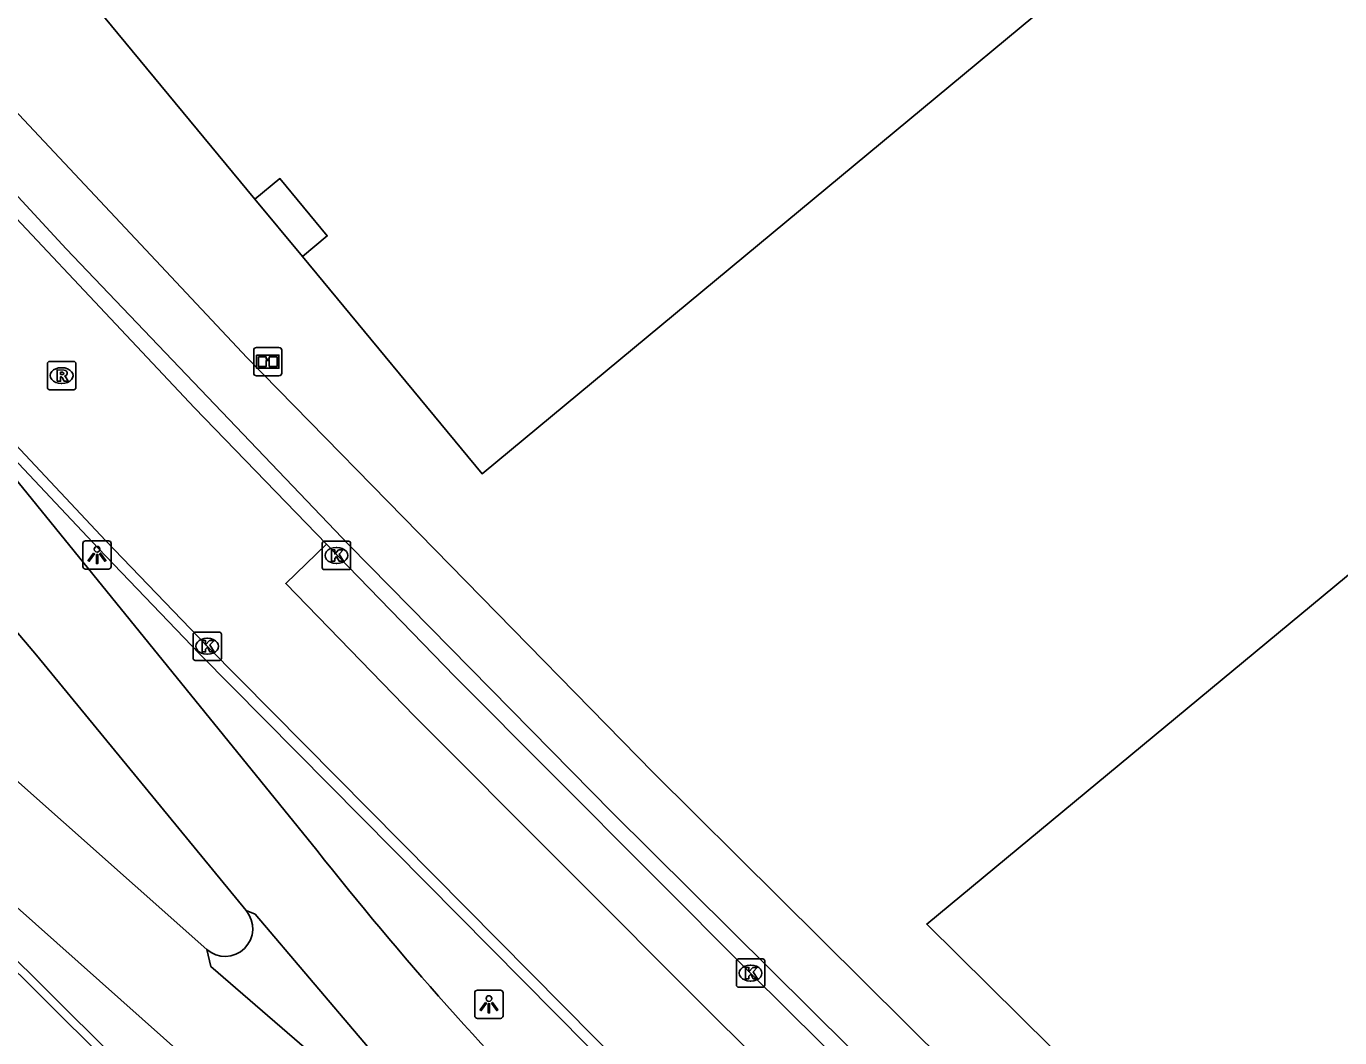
# Model space of a CAD drawing. Extents: x 159489 to 160304, y 383826 to 384530.
# Drawn here: x 160083.44 to 160129.73, y 384117.9 to 384153.53 of the extents above; entities that cross this region are included whole.
import ezdxf

# ---------------------------------------------------------------- set-up
doc = ezdxf.new("R2010")
doc.units = 0
for name, color, linetype in [('IMGEO_Berm_gesloten', 7, 'Continuous'), ('IMGEO_Berm_open', 7, 'Continuous'), ('IMGEO_Informatiebord', 7, 'Continuous'), ('IMGEO_Kolk', 7, 'Continuous'), ('IMGEO_Lichtpunt', 7, 'Continuous'), ('IMGEO_OVBaan_gesloten', 7, 'Continuous'), ('IMGEO_Pand', 7, 'Continuous'), ('IMGEO_Pand_overbouw', 7, 'Continuous'), ('IMGEO_Rijbaan_lokaal_gesloten', 7, 'Continuous'), ('IMGEO_Rioolput', 7, 'Continuous'), ('IMGEO_Voetpad_open', 7, 'Continuous')]:
    doc.layers.add(name, color=color, linetype=linetype)

msp = doc.modelspace()

# ---------------------------------------------------------------- linework, layer by layer
at = {"layer": 'IMGEO_Berm_gesloten'}
msp.add_arc((160090.447, 384121.739), 0.978, 228.8695, 40.3414, dxfattribs=at)
at = {"layer": 'IMGEO_Berm_open'}
for points in [[(160077.959, 384143.62), (160082.602, 384138.728), (160085.974, 384135.143), (160089.551, 384131.422), (160104.378, 384116.447), (160124.176, 384096.867), (160122.466, 384095.227), (160122.2, 384094.958)], [(160111.975, 384091.934), (160078.477, 384125.203), (160075.096, 384128.763), (160071.753, 384132.42), (160069.289, 384135.267)]]:
    msp.add_lwpolyline(points, dxfattribs=at)
at = {"layer": 'IMGEO_Informatiebord'}
for p, q in [((160091.457, 384141.312), (160091.457, 384142.112)), ((160091.457, 384142.112), (160091.457, 384141.312)), ((160091.557, 384142.212), (160092.347, 384142.212)), ((160092.347, 384142.212), (160091.557, 384142.212)), ((160092.447, 384142.112), (160092.447, 384141.312)), ((160092.447, 384141.312), (160092.447, 384142.112)), ((160092.347, 384141.212), (160091.557, 384141.212)), ((160091.557, 384141.212), (160092.347, 384141.212))]:
    msp.add_line(p, q, dxfattribs=at)
for points in [[(160091.558, 384141.944), (160092.346, 384141.944), (160092.346, 384141.48), (160091.558, 384141.48), (160091.558, 384141.944)], [(160091.623, 384141.879), (160091.623, 384141.545), (160091.898, 384141.545), (160091.899, 384141.758), (160092.003, 384141.759), (160092.004, 384141.545), (160092.281, 384141.545), (160092.281, 384141.879), (160092.005, 384141.879), (160092.005, 384141.799), (160091.899, 384141.799), (160091.899, 384141.879), (160091.623, 384141.879)]]:
    msp.add_lwpolyline(points, dxfattribs=at)
for centre, start, end in [((160091.557, 384142.112), 90, 180), ((160091.557, 384142.112), 90, 180), ((160092.347, 384142.112), 0, 90), ((160092.347, 384142.112), 360, 90), ((160091.557, 384141.312), 180, 270), ((160091.557, 384141.312), 180, 270), ((160092.347, 384141.312), 270, 0), ((160092.347, 384141.312), 270, 0)]:
    msp.add_arc(centre, 0.1, start, end, dxfattribs=at)
at = {"layer": 'IMGEO_Kolk'}
for p, q in [((160093.873, 384134.459), (160093.873, 384135.311)), ((160093.948, 384135.385), (160094.8, 384135.385)), ((160094.361, 384135.165), (160094.386, 384135.165)), ((160094.874, 384135.311), (160094.874, 384134.459)), ((160094.384, 384134.605), (160094.359, 384134.605)), ((160094.8, 384134.385), (160093.948, 384134.385)), ((160089.396, 384132.186), (160090.248, 384132.186)), ((160089.321, 384131.26), (160089.321, 384132.112)), ((160089.809, 384131.966), (160089.834, 384131.966)), ((160090.322, 384132.112), (160090.322, 384131.26)), ((160089.832, 384131.406), (160089.807, 384131.406)), ((160090.248, 384131.186), (160089.396, 384131.186)), ((160108.468, 384119.746), (160108.468, 384120.598)), ((160108.543, 384120.672), (160109.395, 384120.672)), ((160109.469, 384120.598), (160109.469, 384119.746)), ((160108.956, 384120.452), (160108.981, 384120.452)), ((160109.395, 384119.672), (160108.543, 384119.672)), ((160108.979, 384119.892), (160108.954, 384119.892))]:
    msp.add_line(p, q, dxfattribs=at)
for points in [[(160093.873, 384134.459), (160093.873, 384135.311)], [(160093.948, 384135.385), (160094.8, 384135.385)], [(160094.194, 384135.085), (160094.317, 384135.085), (160094.317, 384134.934), (160094.447, 384135.085), (160094.611, 384135.085), (160094.465, 384134.934), (160094.618, 384134.685), (160094.466, 384134.685), (160094.381, 384134.849), (160094.317, 384134.782), (160094.317, 384134.685), (160094.194, 384134.685), (160094.194, 384135.085)], [(160094.874, 384135.311), (160094.874, 384134.459)], [(160094.8, 384134.385), (160093.948, 384134.385)], [(160089.396, 384132.186), (160090.248, 384132.186)], [(160089.321, 384131.26), (160089.321, 384132.112)], [(160089.642, 384131.886), (160089.765, 384131.886), (160089.765, 384131.735), (160089.895, 384131.886), (160090.059, 384131.886), (160089.913, 384131.735), (160090.066, 384131.486), (160089.914, 384131.486), (160089.829, 384131.65), (160089.765, 384131.583), (160089.765, 384131.486), (160089.642, 384131.486), (160089.642, 384131.886)], [(160090.322, 384132.112), (160090.322, 384131.26)], [(160090.248, 384131.186), (160089.396, 384131.186)], [(160108.468, 384119.746), (160108.468, 384120.598)], [(160108.543, 384120.672), (160109.395, 384120.672)], [(160109.469, 384120.598), (160109.469, 384119.746)], [(160108.789, 384120.372), (160108.912, 384120.372), (160108.912, 384120.221), (160109.042, 384120.372), (160109.206, 384120.372), (160109.06, 384120.221), (160109.213, 384119.972), (160109.061, 384119.972), (160108.976, 384120.136), (160108.912, 384120.069), (160108.912, 384119.972), (160108.789, 384119.972), (160108.789, 384120.372)], [(160109.395, 384119.672), (160108.543, 384119.672)]]:
    msp.add_lwpolyline(points, dxfattribs=at)
for centre, start, end in [((160093.95, 384135.309), 91.552, 178.448), ((160093.95, 384135.309), 91.552, 178.448), ((160094.798, 384135.309), 1.552, 88.448), ((160094.798, 384135.309), 1.552, 88.448), ((160093.95, 384134.461), 181.552, 268.448), ((160093.95, 384134.461), 181.552, 268.448), ((160094.798, 384134.461), 271.552, 358.448), ((160094.798, 384134.461), 271.552, 358.448), ((160089.398, 384132.11), 91.552, 178.448), ((160089.398, 384132.11), 91.552, 178.448), ((160090.246, 384132.11), 1.552, 88.448), ((160090.246, 384132.11), 1.552, 88.448), ((160089.398, 384131.262), 181.552, 268.448), ((160089.398, 384131.262), 181.552, 268.448), ((160090.246, 384131.262), 271.552, 358.448), ((160090.246, 384131.262), 271.552, 358.448), ((160108.545, 384120.596), 91.552, 178.448), ((160108.545, 384120.596), 91.552, 178.448), ((160109.393, 384120.596), 1.552, 88.448), ((160109.393, 384120.596), 1.552, 88.448), ((160108.545, 384119.748), 181.552, 268.448), ((160108.545, 384119.748), 181.552, 268.448), ((160109.393, 384119.748), 271.552, 358.448), ((160109.393, 384119.748), 271.552, 358.448)]:
    msp.add_arc(centre, 0.0765, start, end, dxfattribs=at)
for centre, major_axis, ratio, start_param, end_param in [((160094.36, 384134.885), (-0.387, 0.002), 0.722429, 4.712389, 7.853982), ((160094.385, 384134.885), (-0.39, 0.002), 0.717154, 1.570796, 4.712389), ((160089.808, 384131.686), (-0.387, 0.002), 0.722429, 4.712389, 7.853982), ((160089.833, 384131.686), (-0.39, 0.002), 0.717154, 1.570796, 4.712389), ((160108.955, 384120.172), (-0.387, 0.002), 0.722429, 4.712389, 7.853982), ((160108.98, 384120.172), (-0.39, 0.002), 0.717154, 1.570796, 4.712389)]:
    msp.add_ellipse(centre, major_axis=major_axis, ratio=ratio, start_param=start_param, end_param=end_param, dxfattribs=at)
at = {"layer": 'IMGEO_Lichtpunt'}
for p, q in [((160085.437, 384135.306), (160085.437, 384134.499)), ((160085.437, 384135.306), (160085.437, 384134.499)), ((160086.339, 384135.401), (160085.531, 384135.401)), ((160086.339, 384135.401), (160085.531, 384135.401)), ((160086.433, 384134.499), (160086.433, 384135.306)), ((160086.433, 384134.499), (160086.433, 384135.306)), ((160085.531, 384134.405), (160086.339, 384134.405)), ((160085.531, 384134.405), (160086.339, 384134.405)), ((160099.249, 384119.476), (160099.249, 384118.669)), ((160099.249, 384119.476), (160099.249, 384118.669)), ((160100.151, 384119.571), (160099.343, 384119.571)), ((160100.151, 384119.571), (160099.343, 384119.571)), ((160100.245, 384118.669), (160100.245, 384119.476)), ((160100.245, 384118.669), (160100.245, 384119.476)), ((160099.343, 384118.575), (160100.151, 384118.575)), ((160099.343, 384118.575), (160100.151, 384118.575))]:
    msp.add_line(p, q, dxfattribs=at)
for points in [[(160085.811, 384134.97), (160085.85, 384134.942), (160085.662, 384134.68), (160085.624, 384134.707), (160085.811, 384134.97)], [(160086.023, 384134.942), (160086.061, 384134.969), (160086.248, 384134.707), (160086.209, 384134.679), (160086.023, 384134.942)], [(160085.913, 384134.922), (160085.96, 384134.922), (160085.96, 384134.6), (160085.913, 384134.6), (160085.913, 384134.922)], [(160099.623, 384119.14), (160099.662, 384119.112), (160099.474, 384118.85), (160099.436, 384118.877), (160099.623, 384119.14)], [(160099.725, 384119.092), (160099.772, 384119.092), (160099.772, 384118.77), (160099.725, 384118.77), (160099.725, 384119.092)], [(160099.835, 384119.112), (160099.873, 384119.139), (160100.06, 384118.877), (160100.021, 384118.849), (160099.835, 384119.112)]]:
    msp.add_lwpolyline(points, dxfattribs=at)
for centre in [(160085.936, 384135.104), (160099.748, 384119.274)]:
    msp.add_circle(centre, 0.0994, dxfattribs=at)
for centre, start, end in [((160085.531, 384135.306), 90, 180), ((160085.531, 384135.306), 90, 180), ((160086.339, 384135.306), 0, 90), ((160086.339, 384135.306), 0, 90), ((160085.531, 384134.499), 180, 270), ((160085.531, 384134.499), 180, 270), ((160086.339, 384134.499), 270, 0), ((160086.339, 384134.499), 270, 360), ((160099.343, 384119.476), 90, 180), ((160099.343, 384119.476), 90, 180), ((160100.151, 384119.476), 0, 90), ((160100.151, 384119.476), 0, 90), ((160099.343, 384118.669), 180, 270), ((160099.343, 384118.669), 180, 270), ((160100.151, 384118.669), 270, 0), ((160100.151, 384118.669), 270, 360)]:
    msp.add_arc(centre, 0.0946, start, end, dxfattribs=at)
at = {"layer": 'IMGEO_OVBaan_gesloten'}
for points in [[(160052.164, 384164.796), (160052.381, 384164.612), (160062.197, 384155.705), (160068.22, 384149.458), (160072.333, 384144.888), (160083.806, 384131.37), (160091.193, 384122.372)], [(160093.68, 384124.504), (160082.491, 384138.273), (160077.959, 384143.62)], [(160089.804, 384121.002), (160077.166, 384132.219), (160073.438, 384135.873)], [(160069.289, 384135.267), (160073.24, 384131.352), (160075.482, 384129.271), (160101.702, 384105.934), (160117.476, 384090.421)], [(160104.77, 384107.525), (160097.249, 384115.483), (160091.506, 384122.248), (160091.193, 384122.372)], [(160089.804, 384121.002), (160089.949, 384120.4), (160097.404, 384113.959), (160104.77, 384107.525)]]:
    msp.add_lwpolyline(points, dxfattribs=at)
msp.add_arc((160189.394, 384200.053), 121.938, 218.28491, 225.00015, dxfattribs=at)
at = {"layer": 'IMGEO_Pand'}
for points in [[(160111.889, 384177.266), (160112.049, 384177.399), (160113.333, 384175.859), (160118.241, 384179.935), (160116.95, 384181.484), (160120.569, 384184.499), (160134.953, 384167.15), (160099.507, 384137.762), (160093.174, 384145.415), (160094.049, 384146.14), (160092.381, 384148.161), (160091.503, 384147.435), (160085.15, 384155.113), (160094.27, 384162.669)], [(160170.652, 384124.06), (160149.144, 384150.025), (160115.174, 384121.901), (160139.273, 384098.067), (160170.652, 384124.06)]]:
    msp.add_lwpolyline(points, dxfattribs=at)
at = {"layer": 'IMGEO_Pand_overbouw'}
msp.add_lwpolyline([(160091.503, 384147.435), (160093.174, 384145.415), (160094.049, 384146.14), (160092.381, 384148.161)], close=True, dxfattribs=at)
at = {"layer": 'IMGEO_Rijbaan_lokaal_gesloten'}
for points in [[(160094.018, 384135.288), (160089.367, 384140.087), (160079.931, 384150.12), (160070.349, 384160.656), (160061.195, 384171.066), (160055.796, 384177.459), (160048.4, 384186.332)], [(160055.797, 384168.686), (160066.449, 384156.825), (160076.823, 384145.424), (160086.248, 384135.404), (160089.822, 384131.686), (160104.646, 384116.715), (160124.719, 384096.863)], [(160115.618, 384087.91), (160078.271, 384125.002), (160074.885, 384128.567), (160057.461, 384147.627), (160051.82, 384153.954), (160046.275, 384160.409)], [(160128.637, 384100.713), (160127.245, 384099.289), (160126.087, 384100.422), (160107.564, 384118.761), (160097.127, 384129.22), (160092.588, 384133.903), (160094.018, 384135.288)]]:
    msp.add_lwpolyline(points, dxfattribs=at)
at = {"layer": 'IMGEO_Rioolput'}
for p, q in [((160084.189, 384140.794), (160084.189, 384141.646)), ((160084.264, 384141.72), (160085.116, 384141.72)), ((160084.677, 384141.5), (160084.702, 384141.5)), ((160085.19, 384141.646), (160085.19, 384140.794)), ((160085.116, 384140.72), (160084.264, 384140.72)), ((160084.7, 384140.94), (160084.675, 384140.94))]:
    msp.add_line(p, q, dxfattribs=at)
for points in [[(160084.189, 384140.794), (160084.189, 384141.646)], [(160084.264, 384141.72), (160085.116, 384141.72)], [(160085.19, 384141.646), (160085.19, 384140.794)], [(160084.778, 384141.418), (160084.526, 384141.42), (160084.526, 384141.02)], [(160084.526, 384141.02), (160084.65, 384141.02), (160084.65, 384141.182), (160084.661, 384141.182)], [(160084.704, 384141.339), (160084.65, 384141.339), (160084.65, 384141.258)], [(160084.65, 384141.258), (160084.702, 384141.258)], [(160084.708, 384141.153), (160084.779, 384141.02), (160084.919, 384141.02), (160084.854, 384141.146)], [(160085.116, 384140.72), (160084.264, 384140.72)]]:
    msp.add_lwpolyline(points, dxfattribs=at)
for centre, radius, start, end in [((160084.266, 384141.644), 0.0765, 91.552, 178.448), ((160084.266, 384141.644), 0.0765, 91.552, 178.448), ((160085.114, 384141.644), 0.0765, 1.552, 88.448), ((160085.114, 384141.644), 0.0765, 1.552, 88.448), ((160084.66, 384141.129), 0.0533, 26.0293, 88.6989), ((160084.686, 384141.447), 0.19, 274.7715, 282.9687), ((160084.71, 384141.243), 0.0964, 77.0061, 93.1865), ((160084.724, 384141.3), 0.0378, 276.6634, 79.6772), ((160084.777, 384141.308), 0.109, 350.3612, 89.416), ((160084.775, 384141.308), 0.112, 277.5842, 350.9817), ((160084.759, 384141.093), 0.108, 29.5134, 73.7905), ((160084.266, 384140.796), 0.0765, 181.552, 268.448), ((160084.266, 384140.796), 0.0765, 181.552, 268.448), ((160085.114, 384140.796), 0.0765, 271.552, 358.448), ((160085.114, 384140.796), 0.0765, 271.552, 358.448)]:
    msp.add_arc(centre, radius, start, end, dxfattribs=at)
for centre, major_axis, ratio, start_param, end_param in [((160084.676, 384141.22), (-0.387, 0.002), 0.722429, 4.712389, 7.853982), ((160084.701, 384141.22), (-0.39, 0.002), 0.717154, 1.570796, 4.712389)]:
    msp.add_ellipse(centre, major_axis=major_axis, ratio=ratio, start_param=start_param, end_param=end_param, dxfattribs=at)
at = {"layer": 'IMGEO_Voetpad_open'}
for points in [[(160050.34, 384187.958), (160051.553, 384186.494), (160055.185, 384182.183), (160055.979, 384181.24), (160057.954, 384178.895), (160063.061, 384172.832), (160065.382, 384170.193), (160066.214, 384169.246), (160072.272, 384162.355), (160075.872, 384158.402), (160076.696, 384157.497), (160082.448, 384151.179), (160091.223, 384141.843), (160105.53, 384127.244), (160129.28, 384103.698), (160141.431, 384091.785), (160146.087, 384087.221), (160154.183, 384079.487), (160154.902, 384078.8), (160161.156, 384072.825), (160168.424, 384066.164), (160174.496, 384060.831), (160173.165, 384059.326)], [(160173.165, 384059.326), (160167.091, 384064.648), (160161.015, 384070.183), (160146.171, 384084.356), (160127.88, 384102.246), (160104.079, 384125.847), (160094.817, 384135.246), (160084.845, 384145.686), (160074.003, 384157.433), (160066.213, 384166.161), (160061.626, 384171.427), (160049.101, 384186.313), (160048.804, 384186.671)], [(160094.018, 384135.288), (160098.547, 384130.616), (160108.969, 384120.172), (160127.484, 384101.841), (160128.637, 384100.713)]]:
    msp.add_lwpolyline(points, dxfattribs=at)

doc.saveas('drawing.dxf')
